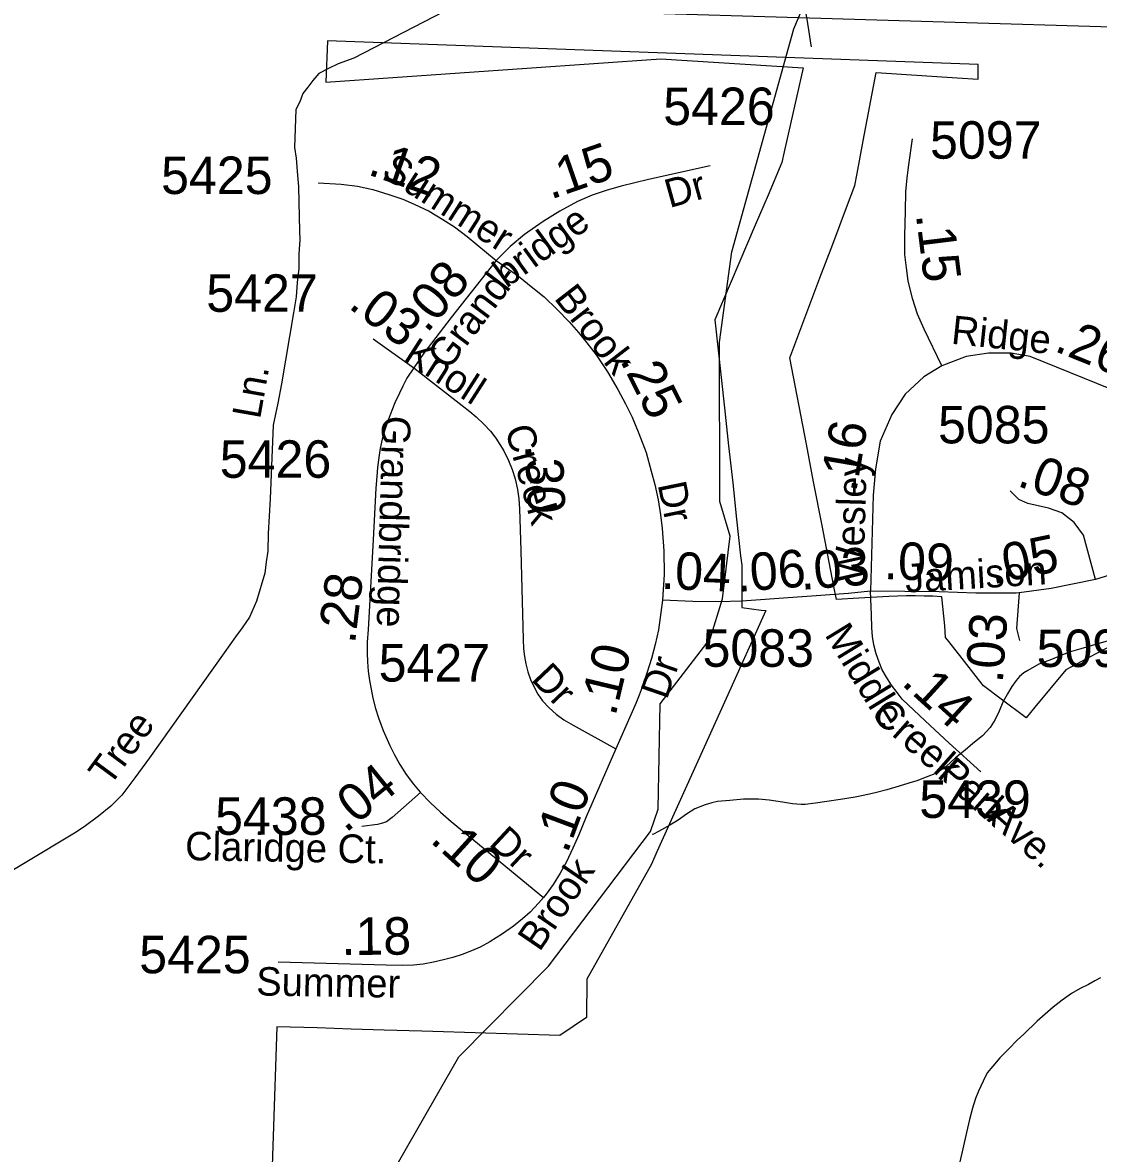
# Model space of a CAD drawing. Extents: x 2001466 to 2224147, y 644118 to 847247.
# Drawn here: x 2067521 to 2071110, y 697641 to 701412 of the extents above; entities that cross this region are included whole.
import ezdxf

# ---------------------------------------------------------------- set-up
doc = ezdxf.new("R2010")
doc.units = 0
for name, color, linetype in [('Exist Boundary Political City Limit New', 7, 'Continuous'), ('Exist Hydrographic Misc Water Feature', 7, 'Continuous'), ('Exist Road Non-System Type 51', 7, 'Continuous'), ('Exist Road Non-System Type 51 Label', 7, 'Continuous'), ('Exist Road Secondary Mileage Hundredths English Label', 7, 'Continuous'), ('Exist Road Secondary Type 51 Attributed', 7, 'Continuous'), ('Exist Road Secondary Type 51 Label', 7, 'Continuous'), ('Exist Road Secondary Type 51 Number Label', 7, 'Continuous'), ('Map Preparation Boundary City Limit Buffer Line', 7, 'Continuous'), ('Prop Road Primary Interstate Projected', 7, 'Continuous')]:
    doc.layers.add(name, color=color, linetype=linetype)

msp = doc.modelspace()

# ---------------------------------------------------------------- linework, layer by layer
at = {"layer": 'Exist Boundary Political City Limit New'}
for points in [[(2068538.1, 701351.6), (2068533, 701213.6), (2069650.4, 701291.8), (2070124.6, 701261.2), (2070062, 700981.4), (2070054, 700945.8), (2070007.8, 700837.1), (2069965.2, 700737.2), (2069830.4, 700420.6), (2069862.4, 700127.6), (2069876.2, 700000.8), (2069889.8, 699877.6), (2069903, 699756.1), (2069916.4, 699634.2), (2069919.8, 699602.9), (2069920.4, 699515), (2069920.8, 699465), (2069920.8, 699461.5), (2069985.1, 699453.2), (2070000, 699451.1), (2069867.8, 699157.9), (2069637, 698646.2), (2069618.6, 698605.4), (2069403.5, 698221.5), (2069402.1, 698094.4), (2069312.8, 698034.3), (2068889.2, 698047.3), (2068852.4, 698048.4), (2068727.1, 698052.2), (2068617.2, 698055.6), (2068504, 698059.1), (2068369, 698063.2), (2068332.9, 696968.6)], [(2071210.8, 699364.1), (2071101.2, 699306.7), (2071000.9, 699254.1), (2070897.9, 699128.6), (2070869, 699093.3), (2070785.5, 699156.1), (2070726.1, 699200.8), (2070709.8, 699221.6), (2070647.5, 699301.2), (2070606.8, 699353.2), (2070600.2, 699361.7), (2070597, 699400.1), (2070587.2, 699497.2), (2070557.9, 699498.8), (2070528.5, 699499.8), (2070499, 699500.2), (2070469.5, 699500.1), (2070440.1, 699499.4), (2070410.8, 699498.1), (2070310.5, 699492.2), (2070235.8, 699487.8), (2070226.2, 699537.3), (2070188, 699735.4), (2070159.9, 699880.7), (2070135.6, 700006.6), (2070080.1, 700294.2), (2070180.9, 700561), (2070223.4, 700673.4), (2070269.5, 700795.4), (2070297.2, 700869.1), (2070304.9, 700909.5), (2070325.2, 701018.4), (2070367.9, 701245.5), (2070639, 701228.1), (2070708.6, 701223.6), (2070708.9, 701272.5), (2068538.1, 701351.6)]]:
    msp.add_lwpolyline(points, dxfattribs=at)
at = {"layer": 'Exist Hydrographic Misc Water Feature'}
for points in [[(2068420.2, 696708.2), (2068445.1, 696812.2), (2068561.1, 696964.1), (2068594.1, 697153.7), (2068694.2, 697328.9), (2068727.2, 697528.3), (2068976.1, 697962.8), (2069275.1, 698265.2), (2069616.1, 698714.3), (2069641.1, 698789.2), (2069648.1, 699140), (2069815.2, 699356.5), (2069856.2, 699490.2), (2069881.2, 699699.7), (2069847.2, 699815.2), (2069846.2, 700346.7), (2069887.2, 700647.7), (2070094.3, 701391.5), (2070305.2, 701890.9)], [(2070078.9, 701572.2), (2070098.8, 701552.1), (2070115, 701524.1), (2070123, 701500.2), (2070126.9, 701476.1), (2070136.9, 701424.2), (2070145.3, 701374.3), (2070149.2, 701344.1), (2070151.5, 701332)], [(2071142.5, 699350.4), (2071088.4, 699334.3), (2071050.6, 699324.2), (2071012.5, 699312.1), (2070982.4, 699300), (2070952.8, 699287.9), (2070910.6, 699272), (2070874.5, 699251.9), (2070860.8, 699243.9), (2070847, 699231.8), (2070834.9, 699217.8), (2070821, 699198), (2070807, 699173.7), (2070790.8, 699145.7), (2070779.2, 699115.9), (2070765, 699087.6), (2070749.2, 699061.6), (2070723, 699033.9), (2070691, 699007.6), (2070665.2, 698985.5), (2070633.2, 698959.6), (2070601.4, 698931.5), (2070569.6, 698909.5), (2070535.4, 698895.3), (2070503.8, 698883.4), (2070477.7, 698875.2), (2070445.3, 698865.1), (2070403.9, 698853.1), (2070369.7, 698844.9), (2070345.9, 698838.8), (2070297.9, 698829), (2070249.7, 698820.9), (2070203.6, 698814.9), (2070165.6, 698808.5), (2070131.8, 698804.7), (2070117.9, 698804.4), (2070089.6, 698806.7), (2070055.7, 698812.6), (2070011.6, 698818.5), (2069975.8, 698822.3), (2069925.7, 698822.2), (2069880, 698818.2), (2069839.6, 698814.1), (2069819.9, 698810.2), (2069797.6, 698803.9), (2069763.9, 698789.9), (2069735.9, 698771.9), (2069707.8, 698751.8), (2069680.1, 698735.7), (2069662.2, 698725.8), (2069641.9, 698713.9), (2069626.2, 698705.7), (2069620.8, 698704.4)], [(2071116.9, 698226.7), (2071098.4, 698216.5), (2071076.5, 698204.4), (2071048.6, 698190.4), (2071020.5, 698174.4), (2070988.7, 698152.4), (2070958.8, 698128.2), (2070905.3, 698082.3), (2070861, 698038.4), (2070838.8, 698018.2), (2070811.1, 697989.9), (2070781.2, 697960), (2070757.4, 697931.9), (2070739.2, 697909.9), (2070725.2, 697882.1), (2070709.4, 697848), (2070699.4, 697823.9), (2070689.3, 697791.8), (2070679.7, 697753.9), (2070669.9, 697710), (2070657.8, 697655.8), (2070645.9, 697607.7)]]:
    msp.add_lwpolyline(points, dxfattribs=at)
at = {"layer": 'Exist Road Non-System Type 51'}
msp.add_lwpolyline([(2068960.2, 701466.4), (2068626.6, 701294.1), (2068574.2, 701275.2), (2068541.9, 701259.8), (2068509.5, 701242.5), (2068489, 701218.9), (2068472.6, 701197.2), (2068456.1, 701175.6), (2068445.6, 701147.8), (2068433, 701122), (2068428.5, 700996.1), (2068433.7, 700960), (2068438.6, 700901.9), (2068441.8, 700865.9), (2068442.7, 700813.8), (2068444.8, 700717.8), (2068446.2, 700687.8), (2068443.2, 700639.8), (2068442.2, 700591.8), (2068437.3, 700545.9), (2068434.3, 700498), (2068425.2, 700444.2), (2068384.4, 700207), (2068373.1, 700143.2), (2068357.5, 700069.6), (2068346.5, 699823.8), (2068340.2, 699707.9), (2068339, 699649.9), (2068334.2, 699614), (2068329.5, 699576.1), (2068301.6, 699482.7), (2068278.5, 699429.2), (2068253.7, 699393.7), (2068231.1, 699364.1), (2068194.1, 699310.9), (2067944.9, 698960), (2067895.5, 698893), (2067852.3, 698835.8), (2067815.6, 698798.6), (2067774.9, 698765.4), (2067726.2, 698730.4), (2067693.8, 698709.1), (2067529.7, 698610.4), (2067446.7, 698560.1)], dxfattribs=at)
at = {"layer": 'Exist Road Secondary Type 51 Attributed'}
msp.add_line((2068690.7, 700357.5), (2068826.4, 700260.5), dxfattribs=at)
for points in [[(2070587.8, 700267.6), (2070529, 700389.6), (2070506.6, 700439.8), (2070490, 700491.8), (2070475.1, 700551.3), (2070469.5, 700594), (2070464, 700638.6), (2070464, 700701.7), (2070465.8, 700783.4), (2070467.7, 700848.4), (2070471.4, 700894.9), (2070476.9, 700937.6), (2070490, 701024.9)], [(2069815.2, 700934.2), (2069608.9, 700888.8), (2069517.3, 700866.6), (2069467.9, 700852.5), (2069420.7, 700836.4), (2069372.3, 700815.3), (2069312.8, 700783.1), (2069257.5, 700748.8), (2069194.9, 700706.1), (2069147.8, 700665.7), (2069101.4, 700618.4)], [(2068507.2, 700877.8), (2068583.9, 700873.7), (2068638.2, 700866.6), (2068689.5, 700855.6), (2068742.8, 700839.4), (2068789.3, 700823.4), (2068827.5, 700807.3), (2068876.9, 700783.1), (2068923, 700755.9), (2068962.4, 700730.7), (2069003.8, 700699.5), (2069101.4, 700618.4)], [(2069101.4, 700618.4), (2068951.3, 700428.6), (2068859.7, 700309.8), (2068826.4, 700260.5)], [(2069101.4, 700618.4), (2069175.9, 700566.1), (2069223.2, 700527.8), (2069260.5, 700497.6), (2069304.8, 700455.3), (2069344, 700414.1), (2069375.2, 700379.3), (2069403.5, 700344.1), (2069434.6, 700303.8), (2069472, 700247.4), (2069507.2, 700189), (2069532.4, 700141.2), (2069554.6, 700096.9), (2069576.5, 700041.5), (2069600.7, 699978), (2069617.9, 699916.6), (2069630, 699871.3), (2069641.1, 699821), (2069649.1, 699771.1), (2069655.1, 699724.8), (2069660.2, 699650.3), (2069661.2, 699571.7), (2069655.7, 699486.1)], [(2071686.5, 699715.4), (2071610.3, 699932.9), (2071567.7, 699989), (2071505, 700038.3), (2071419.8, 700080.9), (2070882, 700298.5), (2070819.2, 700309.7), (2070743, 700309.7), (2070669.1, 700298.5), (2070587.8, 700267.6)], [(2068826.4, 700260.5), (2068803.3, 700226.3), (2068789.3, 700200.1), (2068778.1, 700176.9), (2068763.1, 700144.7), (2068747.3, 700104.6), (2068736.8, 700077.9), (2068728.2, 700051), (2068720.4, 700022.9), (2068714.1, 699992.6), (2068709.2, 699961.6), (2068705.1, 699928.5), (2068702.8, 699898.9), (2068699.3, 699859.4), (2068690.3, 699687.5), (2068673.7, 699388.3), (2068670.8, 699345.9), (2068670.8, 699310.4), (2068671.8, 699279.9), (2068674.1, 699249.2), (2068678.2, 699218.2), (2068683.5, 699189.3), (2068689.5, 699159.4), (2068698.5, 699125.2), (2068707.9, 699093.5), (2068723.5, 699051), (2068745.7, 699001.2), (2068761.7, 698969.7), (2068779.9, 698938.3), (2068801.2, 698904.6), (2068825, 698872.2), (2068847.8, 698845.2)], [(2068826.4, 700260.5), (2068987.6, 700135.6), (2069012.8, 700115.5), (2069034, 700097.4), (2069060.2, 700073.2), (2069082.1, 700049.3), (2069099.4, 700026.5), (2069113.3, 700004.8), (2069126, 699983.7), (2069141.6, 699951.4), (2069154.3, 699921.4), (2069164, 699890.3), (2069171.6, 699854.8), (2069176.7, 699824.2), (2069178.9, 699790.8), (2069183.2, 699651.9), (2069191, 699354.5), (2069192.3, 699323.9), (2069195.5, 699297.8), (2069200.1, 699273.9), (2069206.2, 699246.7), (2069215.4, 699221.7), (2069227.3, 699195.6), (2069240, 699172.2), (2069255, 699150.6), (2069277.2, 699127.2), (2069300.5, 699106.1), (2069326.2, 699087.2), (2069357.9, 699068.8), (2069500.2, 698989.9)], [(2070587.8, 700267.6), (2070527.9, 700231.2), (2070465.2, 700172.9), (2070420.3, 700105.6), (2070382.2, 700015.9), (2070366.5, 699924), (2070358.5, 699836.5), (2070349.5, 699515.8)], [(2071100.3, 699554.8), (2071059.9, 699702.9), (2071028.5, 699745.5), (2070988.2, 699776.9), (2070943.4, 699792.5), (2070873.9, 699808.2), (2070844.8, 699821.7), (2070815.7, 699850.9)], [(2071686.5, 699715.4), (2071584.3, 699689.4), (2071391.6, 699649), (2071293, 699615.4), (2071100.3, 699554.8)], [(2071100.3, 699554.8), (2070952.4, 699524.5), (2070845, 699510.3)], [(2070349.5, 699515.8), (2070276.2, 699508.2), (2069920.4, 699482.3), (2069844.1, 699480.5), (2069757, 699481.5), (2069655.7, 699486.1)], [(2070845, 699510.3), (2070835.8, 699509.1), (2070701.4, 699509.1), (2070578.1, 699513.6), (2070349.5, 699515.8)], [(2070718.1, 698913.1), (2070612.5, 699008.8), (2070531.9, 699083.8), (2070455.6, 699156.1), (2070438.2, 699177.6), (2070419.7, 699202.8), (2070402.7, 699228.9), (2070388.7, 699254.2), (2070378.1, 699279.4), (2070368.2, 699307.4), (2070360.6, 699337.3), (2070356.1, 699364.4), (2070353.7, 699393.7), (2070352.9, 699436.8), (2070349.5, 699515.8)], [(2070845, 699510.3), (2070836.8, 699391.1), (2070846.8, 699351)], [(2069655.7, 699486.1), (2069641.9, 699386.7), (2069631.5, 699338.1), (2069618.6, 699291.6), (2069605, 699245.7), (2069588.2, 699195.9), (2069578, 699169.2), (2069566.5, 699141), (2069500.2, 698989.9)], [(2069500.2, 698989.9), (2069401.4, 698763), (2069376.4, 698703.7), (2069356.7, 698658.9), (2069335.4, 698613.4), (2069314.5, 698575.5), (2069291.1, 698537.6), (2069267.5, 698505.6), (2069258.3, 698494.7)], [(2068848.6, 698844.4), (2068754.5, 698761.1), (2068735.4, 698747), (2068722.1, 698742), (2068705.3, 698737.8), (2068653, 698731.2)], [(2068847.8, 698845.2), (2068848.6, 698844.4), (2068881, 698810.7), (2068914.8, 698779.3), (2068951.3, 698748), (2069258.3, 698494.7)], [(2069258.3, 698494.7), (2069241.9, 698475.1), (2069214.2, 698445.7), (2069189, 698422.8), (2069159, 698398.6), (2069122.5, 698373.1), (2069080.1, 698346.1), (2069047.3, 698328.8), (2069018.6, 698315.9), (2068988, 698304.2), (2068956.7, 698294.6), (2068925.1, 698286.1), (2068892.1, 698278.6), (2068857.8, 698272.1), (2068824.8, 698268.9), (2068787.1, 698268), (2068734.4, 698268.7), (2068373.9, 698278.7)]]:
    msp.add_lwpolyline(points, dxfattribs=at)
at = {"layer": 'Map Preparation Boundary City Limit Buffer Line'}
for points in [[(2068538.1, 701351.6), (2068533, 701213.6), (2069650.4, 701291.8), (2070124.6, 701261.2), (2070062, 700981.4), (2070054, 700945.8), (2070007.8, 700837.1), (2069965.2, 700737.2), (2069830.4, 700420.6), (2069862.4, 700127.6), (2069876.2, 700000.8), (2069889.8, 699877.6), (2069903, 699756.1), (2069916.4, 699634.2), (2069919.8, 699602.9), (2069920.4, 699515), (2069920.8, 699465), (2069920.8, 699461.5), (2069985.1, 699453.2), (2070000, 699451.1), (2069867.8, 699157.9), (2069637, 698646.2), (2069618.6, 698605.4), (2069403.5, 698221.5), (2069402.1, 698094.4), (2069312.8, 698034.3), (2068889.2, 698047.3), (2068852.4, 698048.4), (2068727.1, 698052.2), (2068617.2, 698055.6), (2068504, 698059.1), (2068369, 698063.2), (2068332.9, 696968.6)], [(2071210.8, 699364.1), (2071101.2, 699306.7), (2071000.9, 699254.1), (2070897.9, 699128.6), (2070869, 699093.3), (2070785.5, 699156.1), (2070726.1, 699200.8), (2070709.8, 699221.6), (2070647.5, 699301.2), (2070606.8, 699353.2), (2070600.2, 699361.7), (2070597, 699400.1), (2070587.2, 699497.2), (2070557.9, 699498.8), (2070528.5, 699499.8), (2070499, 699500.2), (2070469.5, 699500.1), (2070440.1, 699499.4), (2070410.8, 699498.1), (2070310.5, 699492.2), (2070235.8, 699487.8), (2070226.2, 699537.3), (2070188, 699735.4), (2070159.9, 699880.7), (2070135.6, 700006.6), (2070080.1, 700294.2), (2070180.9, 700561), (2070223.4, 700673.4), (2070269.5, 700795.4), (2070297.2, 700869.1), (2070304.9, 700909.5), (2070325.2, 701018.4), (2070367.9, 701245.5), (2070639, 701228.1), (2070708.6, 701223.6), (2070708.9, 701272.5), (2068538.1, 701351.6)]]:
    msp.add_lwpolyline(points, dxfattribs=at)
at = {"layer": 'Prop Road Primary Interstate Projected'}
msp.add_lwpolyline([(2087330.2, 693088), (2085319, 694366.8), (2084537, 695247.1), (2083754.9, 695785), (2081962.7, 697741.1), (2081376.2, 698230.1), (2079255.1, 698786.9), (2078753.5, 699186), (2075872.5, 700354.7), (2072463.7, 701357.7), (2068277.8, 701483.1), (2067876.8, 701533.3), (2065245, 701650.3), (2064785.4, 701541.6), (2063390.2, 700814.4), (2061602.2, 701073.5), (2059457.7, 700670.9), (2057204.8, 699933), (2055461.5, 700415.9), (2053514.5, 701910.8), (2052360.7, 703560.1), (2051599.7, 704324.7), (2050339.7, 704700.7)], dxfattribs=at)

# ---------------------------------------------------------------- texts
at = {"layer": 'Exist Road Non-System Type 51 Label'}
for s, rotation, p in [('Ln.', 79.9493, (2068313.2, 700087.5)), ('Tree', 53.6139, (2067811.1, 698861.3))]:
    msp.add_text(s, height=95, rotation=rotation, dxfattribs=at).set_placement(p)
at = {"layer": 'Exist Road Secondary Mileage Hundredths English Label'}
for s, rotation, p in [('.15', 19.1164, (2069282.6, 700821.6)), ('.12', 340.6988, (2068668.6, 700906.9)), ('.15', 277.0845, (2070500.7, 700771.6)), ('.08', 49.772, (2068869.7, 700373.6)), ('.03', 322.8721, (2068604.2, 700463.2)), ('.26', 337.98, (2070958.8, 700318.6)), ('.25', 296.4687, (2069512.4, 700287.3)), ('.16', 80.3173, (2070301.7, 699843.6)), ('.30', 272.5027, (2069197.4, 700004.4)), ('.08', 340.6988, (2070834.8, 699868.3)), ('.05', 11.6072, (2070757.1, 699538.3)), ('.04', 357.6589, (2069649.3, 699524)), ('.06', 4.7083, (2069905.9, 699513.1)), ('.03', 4.7083, (2070118.6, 699520)), ('.09', 357.9161, (2070393.1, 699556.7)), ('.28', 83.0912, (2068629.7, 699338.3)), ('.03', 86.0302, (2070790.5, 699207.6)), ('.10', 76.5521, (2069498.4, 699096)), ('.14', 317.6377, (2070449.4, 699206.2)), ('.04', 39.0416, (2068598.5, 698707.5)), ('.10', 69.5679, (2069338.1, 698638.2)), ('.10', 317.7945, (2068877, 698681.8)), ('.18', 0.3247, (2068585.3, 698302.5))]:
    msp.add_text(s, height=125, rotation=rotation, dxfattribs=at).set_placement(p)
at = {"layer": 'Exist Road Secondary Type 51 Label'}
for s, rotation, p in [('Summer', 327.3373, (2068713.8, 700902.3)), ('Dr', 15.6112, (2069678.9, 700793.5)), ('bridge', 36.0704, (2069135, 700524.8)), ('Grand-', 52.9308, (2068940.3, 700249.3)), ('Brook', 307.7766, (2069291.5, 700492.8)), ('Ridge', 354.0022, (2070616.2, 700341.6)), ('Knoll', 327.3373, (2068786, 700286.4)), ('Grandbridge', 268.4814, (2068721.1, 700102)), ('Creek', 285.4522, (2069129.7, 700057.8)), ('Wesley', 88.3988, (2070325.7, 699544.4)), ('Dr', 281.6702, (2069639.3, 699872)), ('Jamison', 3.3796, (2070467.2, 699511.2)), ('Middle', 301.517, (2070194.7, 699371.2)), ('Dr', 313.4971, (2069214.3, 699220.5)), ('Dr', 70.9338, (2069670, 699151.4)), ('Creek', 318.5932, (2070348.5, 699097.3)), ('Park', 318.5932, (2070567.9, 698898.7)), ('Ave.', 318.5932, (2070735.5, 698753.4)), ('Claridge Ct.', 359.0509, (2068062.9, 698618.9)), ('Dr', 317.1337, (2069073.4, 698671)), ('Brook', 55.6275, (2069245.3, 698310.4)), ('Summer', 359.0509, (2068300.1, 698167.6))]:
    msp.add_text(s, height=95, rotation=rotation, dxfattribs=at).set_placement(p)
at = {"layer": 'Exist Road Secondary Type 51 Number Label'}
for s, p in [('5426', (2069658.1, 701070.7)), ('5097', (2070548.1, 700958.5)), ('5425', (2067983.2, 700840.6)), ('5427', (2068133.9, 700447.7)), ('5085', (2070574.9, 700008.9)), ('5426', (2068178.9, 699894.1)), ('5083', (2069789.3, 699263.8)), ('5096', (2070903.6, 699263.1)), ('5427', (2068708.9, 699214.6)), ('5439', (2070512.4, 698759.7)), ('5438', (2068163.4, 698703.4)), ('5425', (2067910.2, 698241.5))]:
    msp.add_text(s, height=125, dxfattribs=at).set_placement(p)

doc.saveas('drawing.dxf')
